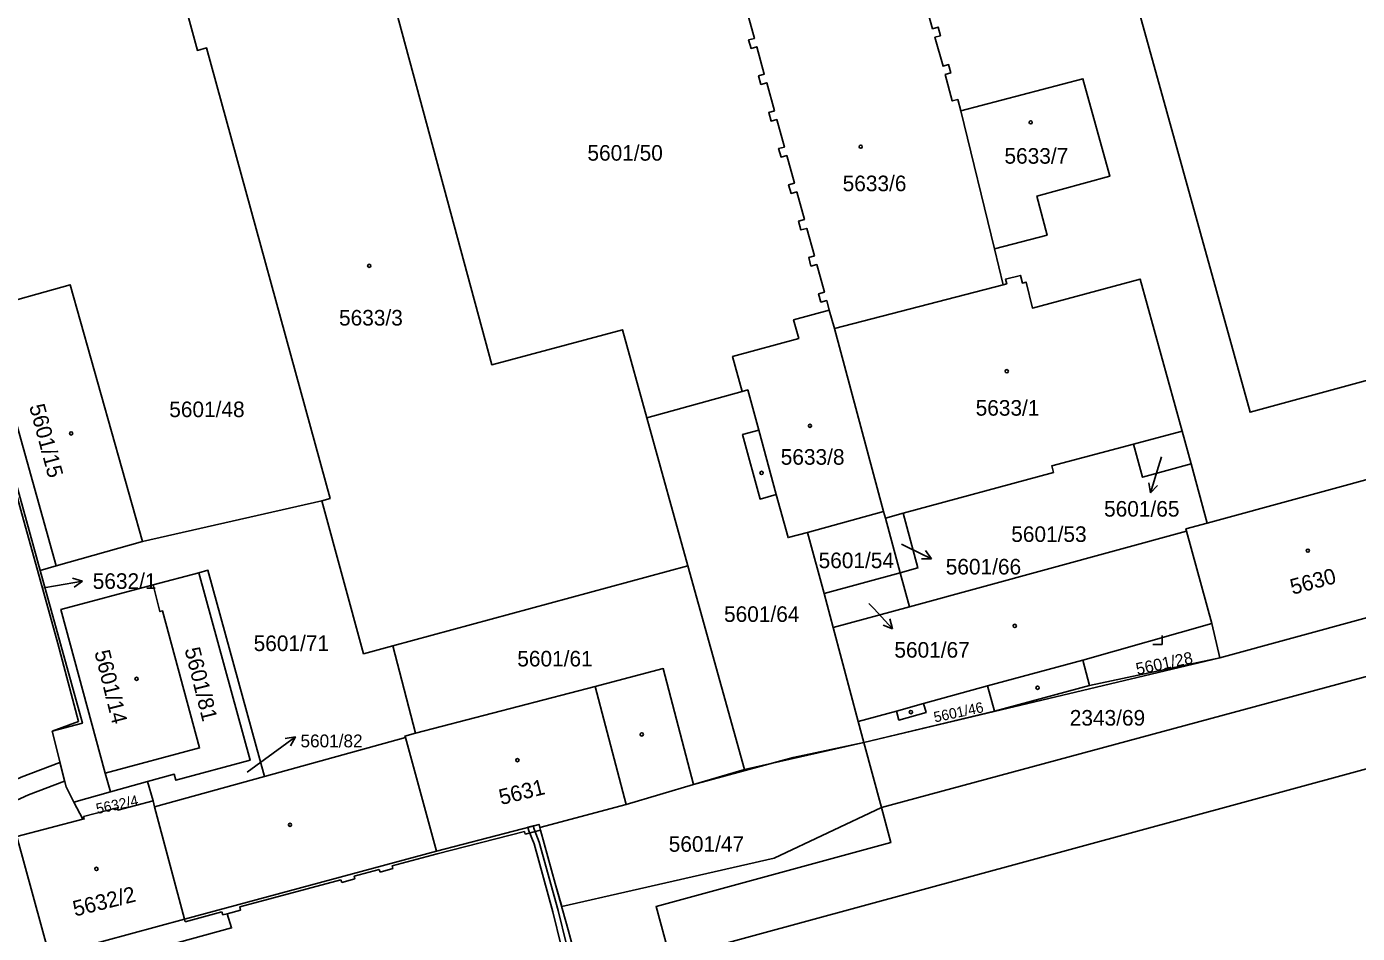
# Model space of a CAD drawing. Extents: x -821458 to -820266, y -1071458 to -1069826.
# Drawn here: x -821331.3 to -821186.2, y -1070330.2 to -1070231.3 of the extents above; entities that cross this region are included whole.
import ezdxf

# ---------------------------------------------------------------- set-up
doc = ezdxf.new("R2010")
doc.units = 0
for name, color, linetype in [('Vrstva 1', 7, 'Continuous'), ('Vrstva 13', 7, 'Continuous'), ('Vrstva 2', 7, 'Continuous'), ('Vrstva 3', 7, 'Continuous'), ('Vrstva 4', 7, 'Continuous'), ('Vrstva 5', 7, 'Continuous'), ('Vrstva 7', 7, 'Continuous')]:
    doc.layers.add(name, color=color, linetype=linetype)

msp = doc.modelspace()

# ---------------------------------------------------------------- linework, layer by layer
at = {"layer": 'Vrstva 1'}
for p, q in [((-821225.76, -1070255.52), (-821229.45, -1070240.5)), ((-821224.83, -1070259.45), (-821225.76, -1070255.52)), ((-821224.83, -1070259.45), (-821243.22, -1070264.24)), ((-821243.81, -1070262.21), (-821243.22, -1070264.24)), ((-821243.22, -1070264.24), (-821237.86, -1070284.19)), ((-821263.67, -1070273.97), (-821253.28, -1070271.08)), ((-821259.2, -1070290.09), (-821263.67, -1070273.97)), ((-821210.62, -1070276.84), (-821205.31, -1070275.42)), ((-821205.31, -1070275.42), (-821204.33, -1070279)), ((-821202.58, -1070285.44), (-821204.33, -1070279)), ((-821318.67, -1070287.47), (-821299.09, -1070283.01)), ((-821237.86, -1070284.19), (-821246.17, -1070286.46)), ((-821237.86, -1070284.19), (-821237.67, -1070284.9)), ((-821237.67, -1070284.9), (-821235.74, -1070284.37)), ((-821236.05, -1070290.86), (-821237.67, -1070284.9)), ((-821246.17, -1070286.46), (-821244.36, -1070293.13)), ((-821328.07, -1070290.11), (-821318.67, -1070287.47)), ((-821329.81, -1070290.6), (-821328.07, -1070290.11)), ((-821317.51, -1070292.19), (-821312.5, -1070290.86)), ((-821291.37, -1070298.83), (-821259.2, -1070290.09)), ((-821253.04, -1070312.32), (-821259.2, -1070290.09)), ((-821244.36, -1070293.13), (-821236.05, -1070290.86)), ((-821236.05, -1070290.86), (-821235.04, -1070294.56)), ((-821243.35, -1070296.82), (-821244.36, -1070293.13)), ((-821235.04, -1070294.56), (-821243.35, -1070296.82)), ((-821243.35, -1070296.82), (-821240.65, -1070307.1)), ((-821291.37, -1070298.83), (-821288.88, -1070308.36)), ((-821215.42, -1070303.14), (-821201.2, -1070300.13)), ((-821225.79, -1070305.94), (-821215.42, -1070303.14)), ((-821240.65, -1070307.1), (-821240.03, -1070309.37)), ((-821225.79, -1070305.94), (-821240.03, -1070309.37)), ((-821240.03, -1070309.37), (-821253.04, -1070312.32)), ((-821240.03, -1070309.37), (-821238.1, -1070316.46)), ((-821322.13, -1070314.76), (-821322.72, -1070312.73)), ((-821253.04, -1070312.32), (-821258.6, -1070313.97)), ((-821318.12, -1070313.63), (-821322.13, -1070314.76)), ((-821317.51, -1070315.75), (-821318.12, -1070313.63)), ((-821305.37, -1070313.08), (-821317.34, -1070316.39)), ((-821322.13, -1070314.76), (-821326.13, -1070315.88)), ((-821317.34, -1070316.39), (-821317.51, -1070315.75)), ((-821325.16, -1070317.75), (-821326.13, -1070315.88)), ((-821317.34, -1070316.39), (-821314.08, -1070328.65)), ((-821314.08, -1070328.65), (-821328.8, -1070332.64))]:
    msp.add_line(p, q, dxfattribs=at)
for points in [[(-821231.96, -1070211.82), (-821208.34, -1070205.39), (-821203.45, -1070223.23), (-821207.26, -1070224.26), (-821206.7, -1070226.16), (-821210.65, -1070227.31), (-821197.92, -1070273.36), (-821162.69, -1070263.76), (-821167.08, -1070247.71), (-821161.7, -1070246.35), (-821180.15, -1070178.8), (-821207.52, -1070186.43), (-821207.22, -1070187.44), (-821236.44, -1070195.36)], [(-821299.09, -1070283.01), (-821298.21, -1070282.77), (-821311.67, -1070233.62), (-821312.66, -1070233.89), (-821317.41, -1070216.39), (-821300.77, -1070211.83), (-821301.65, -1070208.6), (-821299.19, -1070207.92)], [(-821229.45, -1070240.5), (-821229.78, -1070239.25), (-821230.39, -1070239.41), (-821231.14, -1070236.52), (-821230.54, -1070236.35), (-821230.79, -1070235.45), (-821231.39, -1070235.62), (-821232.27, -1070232.46), (-821231.67, -1070232.3), (-821231.93, -1070231.36), (-821232.53, -1070231.53), (-821233.32, -1070228.67), (-821232.73, -1070228.51), (-821233.01, -1070227.48), (-821233.61, -1070227.64), (-821234.42, -1070224.74), (-821233.82, -1070224.58), (-821233.91, -1070224.24)], [(-821290.73, -1070227.76), (-821291.44, -1070227.96), (-821280.59, -1070268.17), (-821266.34, -1070264.36), (-821263.67, -1070273.97)], [(-821243.81, -1070262.21), (-821244.07, -1070261.18), (-821244.69, -1070261.35), (-821244.95, -1070260.43), (-821244.32, -1070260.26), (-821245.15, -1070257.25), (-821245.78, -1070257.42), (-821246.03, -1070256.49), (-821245.41, -1070256.31), (-821246.24, -1070253.3), (-821246.87, -1070253.47), (-821247.13, -1070252.51), (-821246.5, -1070252.34), (-821247.33, -1070249.32), (-821247.96, -1070249.5), (-821248.22, -1070248.55), (-821247.59, -1070248.38), (-821248.43, -1070245.36), (-821249.05, -1070245.53), (-821249.31, -1070244.6), (-821248.68, -1070244.43), (-821249.51, -1070241.44), (-821250.13, -1070241.61), (-821250.39, -1070240.67), (-821249.77, -1070240.49), (-821250.61, -1070237.43), (-821251.24, -1070237.6), (-821251.5, -1070236.66), (-821250.87, -1070236.48), (-821251.69, -1070233.5), (-821252.32, -1070233.68), (-821252.58, -1070232.75), (-821251.95, -1070232.58), (-821252.78, -1070229.57)], [(-821225.76, -1070255.52), (-821220.05, -1070254.03), (-821221.16, -1070249.79), (-821213.19, -1070247.62), (-821216.13, -1070236.98), (-821229.45, -1070240.5)], [(-821328.5, -1070308.14), (-821325.62, -1070307.09), (-821327.9, -1070298.59), (-821331.9, -1070284.04), (-821336.17, -1070268.42), (-821340.27, -1070253.73), (-821343.45, -1070241.99)], [(-821329.81, -1070290.6), (-821336.19, -1070267.49), (-821343.45, -1070241.99)], [(-821205.31, -1070275.42), (-821209.88, -1070258.83), (-821221.65, -1070262), (-821222.34, -1070259.17), (-821222.74, -1070259.27), (-821222.94, -1070258.43), (-821224.56, -1070258.83), (-821224.44, -1070259.35), (-821224.83, -1070259.45)], [(-821318.67, -1070287.47), (-821326.54, -1070259.46), (-821335.93, -1070262.09), (-821328.07, -1070290.11)], [(-821253.28, -1070271.08), (-821254.32, -1070267.27), (-821247.11, -1070265.31), (-821247.67, -1070263.28), (-821243.81, -1070262.21)], [(-821143, -1070269.5), (-821181.65, -1070279.98), (-821181.7, -1070279.74), (-821202.58, -1070285.44)], [(-821253.28, -1070271.08), (-821252.68, -1070270.92), (-821251.48, -1070275.31), (-821253.23, -1070275.79), (-821251.33, -1070282.82), (-821249.56, -1070282.33), (-821248.28, -1070287.03), (-821246.17, -1070286.46)], [(-821235.74, -1070284.37), (-821219.35, -1070279.91), (-821219.53, -1070279.21), (-821210.62, -1070276.84)], [(-821204.33, -1070279), (-821209.65, -1070280.45), (-821210.62, -1070276.84)], [(-821299.09, -1070283.01), (-821294.55, -1070299.7), (-821291.37, -1070298.83)], [(-821201.2, -1070300.13), (-821177.68, -1070293.69), (-821177.75, -1070293.52), (-821162.8, -1070289.53), (-821163.81, -1070286.05), (-821152.29, -1070282.97), (-821151.59, -1070285.59), (-821143.99, -1070283.71)], [(-821143.62, -1070285.15), (-821140.63, -1070296.64), (-821158.7, -1070301.47), (-821161.41, -1070295.73), (-821238.1, -1070316.46)], [(-821235.74, -1070284.37), (-821234.12, -1070290.34), (-821236.05, -1070290.86)], [(-821202.58, -1070285.44), (-821204.91, -1070286.08), (-821204.84, -1070286.33), (-821235.04, -1070294.56)], [(-821328.5, -1070308.14), (-821325.21, -1070307.25), (-821329.81, -1070290.6)], [(-821318.12, -1070313.63), (-821315.19, -1070312.83), (-821315.01, -1070313.49), (-821306.9, -1070311.3), (-821312.5, -1070290.86)], [(-821312.5, -1070290.86), (-821311.53, -1070290.58), (-821305.37, -1070313.08)], [(-821317.51, -1070292.19), (-821327.54, -1070294.85), (-821322.72, -1070312.73)], [(-821322.72, -1070312.73), (-821312.44, -1070309.96), (-821316.47, -1070295.03), (-821316.76, -1070295.1), (-821317.51, -1070292.19)], [(-821201.2, -1070300.13), (-821202.1, -1070296.41), (-821216.16, -1070300.39), (-821215.42, -1070303.14)], [(-821258.6, -1070313.97), (-821261.89, -1070301.32), (-821269.32, -1070303.26), (-821288.88, -1070308.36)], [(-821240.65, -1070307.1), (-821236.47, -1070305.94), (-821236.19, -1070306.93), (-821233.23, -1070306.11), (-821233.51, -1070305.12), (-821226.53, -1070303.19), (-821225.79, -1070305.94)], [(-821258.12, -1070332.09), (-821157.32, -1070304.65), (-821148.28, -1070337.88), (-821151.41, -1070338.71)], [(-821326.13, -1070315.88), (-821326.99, -1070314.22), (-821328.5, -1070308.14)], [(-821288.88, -1070308.36), (-821290.05, -1070308.67), (-821290, -1070308.84), (-821305.37, -1070313.08)], [(-821275.35, -1070318.64), (-821265.92, -1070316.14), (-821258.6, -1070313.97)], [(-821317.51, -1070315.75), (-821321.34, -1070316.75), (-821321.41, -1070316.48), (-821325.07, -1070317.44), (-821325, -1070317.71), (-821325.16, -1070317.75)], [(-821238.1, -1070316.46), (-821237.06, -1070320.29), (-821262.67, -1070327.26), (-821261.24, -1070332.48)], [(-821328.8, -1070332.64), (-821332.36, -1070319.64), (-821325.16, -1070317.75)], [(-821275.35, -1070318.64), (-821275.43, -1070318.3), (-821286.6, -1070321.22), (-821314.08, -1070328.65)], [(-821270.97, -1070334.51), (-821272.26, -1070329.82), (-821273.66, -1070324.75), (-821275.27, -1070318.93), (-821275.35, -1070318.64)]]:
    msp.add_lwpolyline(points, dxfattribs=at)
at = {"layer": 'Vrstva 13'}
msp.add_lwpolyline([(-821177.68, -1070293.69), (-821201.2, -1070300.13), (-821240.03, -1070309.37), (-821247.73, -1070311.02), (-821258.6, -1070313.97), (-821265.92, -1070316.14), (-821275.35, -1070318.64), (-821275.27, -1070318.93), (-821273.66, -1070324.75), (-821272.96, -1070327.27), (-821265.26, -1070325.51), (-821249.79, -1070321.98), (-821238.1, -1070316.46), (-821161.41, -1070295.73)], dxfattribs=at)
for points in [[(-821331.87, -1070313.17), (-821337.46, -1070315.73), (-821340.87, -1070317.05), (-821340.05, -1070319.06), (-821341.73, -1070320.14), (-821340.62, -1070321.87), (-821337.51, -1070319.88), (-821338.17, -1070318.21), (-821336.66, -1070317.63), (-821331.07, -1070315.07), (-821327.15, -1070313.58), (-821327.65, -1070311.57)], [(-821275.41, -1070320.23), (-821275.96, -1070318.84), (-821276.06, -1070318.46), (-821276.64, -1070318.62), (-821276.54, -1070319), (-821275.97, -1070320.43), (-821273.91, -1070327.84), (-821273.03, -1070331.55), (-821272.09, -1070334.8), (-821271.51, -1070334.65), (-821272.45, -1070331.39), (-821273.33, -1070327.7)]]:
    msp.add_lwpolyline(points, close=True, dxfattribs=at)
at = {"layer": 'Vrstva 3'}
for p, q in [((-821207.5, -1070298.7), (-821207.5, -1070297.7)), ((-821208.5, -1070298.7), (-821207.5, -1070298.7))]:
    msp.add_line(p, q, dxfattribs=at)
at = {"layer": 'Vrstva 4'}
for p, q in [((-821249.56, -1070282.33), (-821251.48, -1070275.31)), ((-821204.84, -1070286.33), (-821202.1, -1070296.41)), ((-821216.16, -1070300.39), (-821226.53, -1070303.19)), ((-821269.32, -1070303.26), (-821265.92, -1070316.14)), ((-821233.51, -1070305.12), (-821236.47, -1070305.94)), ((-821290, -1070308.84), (-821286.6, -1070321.22)), ((-821277.01, -1070319.07), (-821286.52, -1070321.51)), ((-821276.93, -1070319.36), (-821277.01, -1070319.07)), ((-821275.27, -1070318.93), (-821276.93, -1070319.36)), ((-821286.52, -1070321.51), (-821291.45, -1070322.84)), ((-821291.45, -1070322.84), (-821291.37, -1070323.13)), ((-821297.02, -1070324.34), (-821308.05, -1070327.31)), ((-821296.94, -1070324.63), (-821297.02, -1070324.34)), ((-821295.5, -1070324.24), (-821296.94, -1070324.63)), ((-821292.84, -1070323.21), (-821295.58, -1070323.95)), ((-821295.58, -1070323.95), (-821295.5, -1070324.24)), ((-821292.76, -1070323.5), (-821292.84, -1070323.21)), ((-821291.37, -1070323.13), (-821292.76, -1070323.5)), ((-821308.05, -1070327.31), (-821307.96, -1070327.65)), ((-821314.01, -1070328.92), (-821314.08, -1070328.65)), ((-821309.99, -1070327.83), (-821314.01, -1070328.92)), ((-821309.9, -1070328.17), (-821309.99, -1070327.83)), ((-821309.41, -1070328.04), (-821309.9, -1070328.17)), ((-821307.96, -1070327.65), (-821309.41, -1070328.04))]:
    msp.add_line(p, q, dxfattribs=at)
msp.add_lwpolyline([(-821345.22, -1070338.83), (-821343.74, -1070338.87), (-821342.3, -1070338.62), (-821323.1, -1070333.47), (-821308.94, -1070329.6), (-821309.41, -1070328.04)], dxfattribs=at)
at = {"layer": 'Vrstva 5'}
for centre in [(-821221.83, -1070241.74), (-821240.36, -1070244.4), (-821293.94, -1070257.39), (-821224.44, -1070268.88), (-821245.89, -1070274.84), (-821326.43, -1070275.67), (-821251.17, -1070279.97), (-821191.62, -1070288.45), (-821223.57, -1070296.66), (-821319.3, -1070302.43), (-821221.08, -1070303.4), (-821234.89, -1070306.06), (-821264.23, -1070308.49), (-821277.78, -1070311.3), (-821302.57, -1070318.35), (-821323.68, -1070323.16)]:
    msp.add_circle(centre, 0.175, dxfattribs=at)
at = {"layer": 'Vrstva 7'}
for p, q in [((-821207.9, -1070279.27), (-821208.78, -1070282.14)), ((-821207.57, -1070278.22), (-821207.9, -1070279.27)), ((-821208.78, -1070282.14), (-821208.96, -1070281.04)), ((-821208.78, -1070282.14), (-821208.01, -1070281.33)), ((-821235.92, -1070287.74), (-821235.33, -1070288.02)), ((-821235.33, -1070288.02), (-821232.63, -1070289.34)), ((-821232.63, -1070289.34), (-821233.75, -1070289.35)), ((-821232.63, -1070289.34), (-821233.31, -1070288.45)), ((-821329.41, -1070292.51), (-821328.15, -1070292.28)), ((-821328.15, -1070292.28), (-821325.2, -1070291.76)), ((-821325.2, -1070291.76), (-821326.27, -1070291.44)), ((-821325.2, -1070291.76), (-821326.09, -1070292.43)), ((-821239.46, -1070294.2), (-821238.93, -1070294.76)), ((-821238.93, -1070294.76), (-821236.88, -1070296.96)), ((-821236.88, -1070296.96), (-821237.93, -1070296.56)), ((-821236.88, -1070296.96), (-821237.2, -1070295.88)), ((-821304.42, -1070310.52), (-821301.99, -1070308.76)), ((-821301.99, -1070308.76), (-821303.1, -1070308.94)), ((-821301.99, -1070308.76), (-821302.51, -1070309.75)), ((-821307.26, -1070312.59), (-821304.42, -1070310.52))]:
    msp.add_line(p, q, dxfattribs=at)

# ---------------------------------------------------------------- texts
at = {"layer": 'Vrstva 2'}
for s, height, p in [('5601/50', 1.7, (-821270.15, -1070245.92)), ('5633/7', 1.7, (-821224.69, -1070246.25)), ('5633/6', 1.7, (-821242.33, -1070249.25)), ('5633/3', 1.7, (-821297.23, -1070263.9)), ('5601/48', 1.7, (-821315.74, -1070273.89)), ('5633/1', 1.7, (-821227.83, -1070273.73)), ('5633/8', 1.7, (-821249.08, -1070279.08)), ('5601/65', 1.7, (-821213.83, -1070284.74)), ('5601/53', 1.7, (-821223.95, -1070287.5)), ('5601/54', 1.7, (-821244.95, -1070290.36)), ('5601/66', 1.7, (-821231.09, -1070291.05)), ('5632/1', 1.7, (-821324.08, -1070292.62)), ('5601/64', 1.7, (-821255.26, -1070296.22)), ('5601/71', 1.7, (-821306.54, -1070299.4)), ('5601/67', 1.7, (-821236.69, -1070300.12)), ('5601/61', 1.7, (-821277.8, -1070301.08)), ('2343/69', 1.7, (-821217.57, -1070307.53)), ('5601/82', 1.4, (-821301.43, -1070309.9)), ('5601/47', 1.7, (-821261.29, -1070321.29))]:
    msp.add_text(s, height=height, dxfattribs=at).set_placement(p)
for s, height, rotation, p in [('5601/15', 1.7, 285, (-821331.02, -1070272.7)), ('5630', 1.7, 15, (-821193.29, -1070293.27)), ('5601/14', 1.7, 284, (-821323.91, -1070299.51)), ('5601/81', 1.7, 284, (-821314.08, -1070299.21)), ('5601/28', 1.3, 12, (-821210.21, -1070302.02)), ('5601/46', 1.139, 12, (-821232.27, -1070307.19)), ('5631', 1.7, 14, (-821279.56, -1070316.2)), ('5632/4', 1.139, 12, (-821323.59, -1070317.18)), ('5632/2', 1.7, 14, (-821326.01, -1070328.36))]:
    msp.add_text(s, height=height, rotation=rotation, dxfattribs=at).set_placement(p)

doc.saveas('drawing.dxf')
